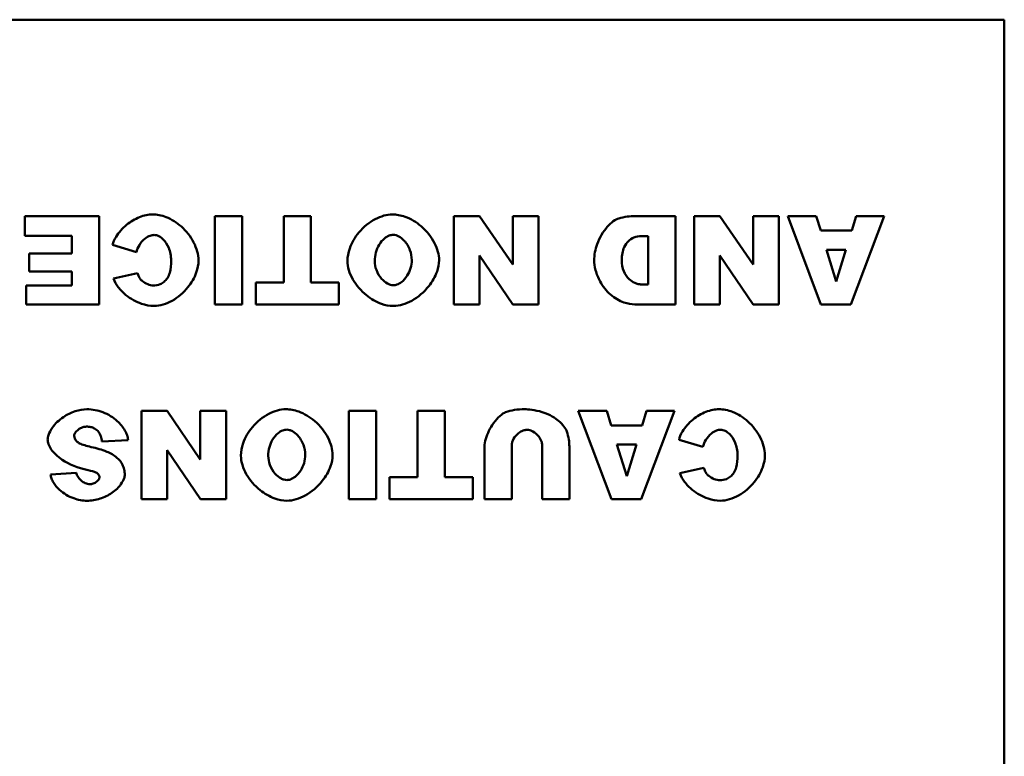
# Model space of a CAD drawing. Header units: inches. Extents: x 0.8 to 72.9, y -7.8 to 49.3.
# Tile 287 of 310: x 51.1 to 52.4, y 44.9 to 45.9. Entities that reach past the tile are written whole.
import ezdxf

# ---------------------------------------------------------------- set-up
doc = ezdxf.new("R2010")
doc.units = ezdxf.units.IN
doc.header["$MEASUREMENT"] = 0
doc.layers.add('Visible Edges(ROSSANSI)', color=7, linetype='Continuous', lineweight=50)

msp = doc.modelspace()

# ---------------------------------------------------------------- linework, layer by layer
at = {"layer": 'Visible Edges(ROSSANSI)'}
for p, q in [((48.4058, 45.8989), (52.4058, 45.8989)), ((52.4058, 45.8989), (52.4058, 43.8989)), ((51.1774, 45.6324), (51.0762, 45.6324)), ((51.0762, 45.6324), (51.0762, 45.6053)), ((51.1774, 45.5124), (51.1774, 45.6324)), ((51.3344, 45.6324), (51.3344, 45.5124)), ((51.3716, 45.6324), (51.3344, 45.6324)), ((51.3716, 45.5124), (51.3716, 45.6324)), ((51.4648, 45.6324), (51.4278, 45.6324)), ((51.4278, 45.6324), (51.4278, 45.5421)), ((51.4648, 45.5421), (51.4648, 45.6324)), ((51.6936, 45.6324), (51.6586, 45.6324)), ((51.6586, 45.6324), (51.6586, 45.5124)), ((51.7387, 45.5664), (51.6936, 45.6324)), ((51.7736, 45.6324), (51.7387, 45.6324)), ((51.7387, 45.6324), (51.7387, 45.5664)), ((51.7736, 45.5124), (51.7736, 45.6324)), ((51.9596, 45.6324), (51.9045, 45.6324)), ((51.9596, 45.5124), (51.9596, 45.6324)), ((52.0198, 45.6324), (51.9848, 45.6324)), ((51.9848, 45.6324), (51.9848, 45.5124)), ((52.0648, 45.5664), (52.0198, 45.6324)), ((52.0997, 45.6324), (52.0648, 45.6324)), ((52.0648, 45.6324), (52.0648, 45.5664)), ((52.0997, 45.5124), (52.0997, 45.6324)), ((52.1506, 45.6324), (52.1118, 45.6324)), ((52.1118, 45.6324), (52.1569, 45.5124)), ((52.1567, 45.6126), (52.1506, 45.6324)), ((52.1974, 45.5124), (52.2426, 45.6324)), ((52.2047, 45.6324), (52.1988, 45.6126)), ((52.2426, 45.6324), (52.2047, 45.6324)), ((52.1988, 45.6126), (52.1567, 45.6126)), ((51.0762, 45.6053), (51.1402, 45.6053)), ((51.1402, 45.6053), (51.1402, 45.5816)), ((51.9134, 45.6052), (51.9225, 45.6052)), ((51.9225, 45.6052), (51.9225, 45.5396)), ((51.1955, 45.5932), (51.228, 45.5833)), ((52.1644, 45.5866), (52.1907, 45.5866)), ((52.1776, 45.5435), (52.1644, 45.5866)), ((52.1907, 45.5866), (52.1776, 45.5435)), ((51.1402, 45.5816), (51.0825, 45.5816)), ((51.0825, 45.5816), (51.0825, 45.5571)), ((51.6936, 45.5788), (51.7389, 45.5124)), ((51.6936, 45.5124), (51.6936, 45.5788)), ((52.0198, 45.5788), (52.0651, 45.5124)), ((52.0198, 45.5124), (52.0198, 45.5788)), ((51.0825, 45.5571), (51.1402, 45.5571)), ((51.1402, 45.5571), (51.1402, 45.5381)), ((51.2295, 45.5549), (51.1967, 45.5476)), ((51.078, 45.5381), (51.078, 45.5124)), ((51.1402, 45.5381), (51.078, 45.5381)), ((51.3899, 45.5421), (51.3899, 45.5124)), ((51.4278, 45.5421), (51.3899, 45.5421)), ((51.5027, 45.5421), (51.4648, 45.5421)), ((51.5027, 45.5124), (51.5027, 45.5421)), ((51.9225, 45.5396), (51.9133, 45.5396)), ((51.078, 45.5124), (51.1774, 45.5124)), ((51.3344, 45.5124), (51.3716, 45.5124)), ((51.3899, 45.5124), (51.5027, 45.5124)), ((51.6586, 45.5124), (51.6936, 45.5124)), ((51.7389, 45.5124), (51.7736, 45.5124)), ((51.9045, 45.5124), (51.9596, 45.5124)), ((51.9848, 45.5124), (52.0198, 45.5124)), ((52.0651, 45.5124), (52.0997, 45.5124)), ((52.1569, 45.5124), (52.1974, 45.5124)), ((51.2696, 45.368), (51.2346, 45.368)), ((51.2346, 45.368), (51.2346, 45.248)), ((51.3146, 45.3019), (51.2696, 45.368)), ((51.3495, 45.368), (51.3146, 45.368)), ((51.3146, 45.368), (51.3146, 45.3019)), ((51.3495, 45.248), (51.3495, 45.368)), ((51.5161, 45.368), (51.5161, 45.248)), ((51.5532, 45.368), (51.5161, 45.368)), ((51.5532, 45.248), (51.5532, 45.368)), ((51.6464, 45.368), (51.6094, 45.368)), ((51.6094, 45.368), (51.6094, 45.2777)), ((51.6464, 45.2777), (51.6464, 45.368)), ((51.8664, 45.368), (51.8275, 45.368)), ((51.8275, 45.368), (51.8726, 45.248)), ((51.8724, 45.3481), (51.8664, 45.368)), ((51.9131, 45.248), (51.9583, 45.368)), ((51.9204, 45.368), (51.9145, 45.3481)), ((51.9583, 45.368), (51.9204, 45.368)), ((51.9145, 45.3481), (51.8724, 45.3481)), ((51.1811, 45.3261), (51.2165, 45.3283)), ((51.7004, 45.3195), (51.7004, 45.248)), ((51.7373, 45.248), (51.7373, 45.3212)), ((51.7786, 45.3212), (51.7786, 45.248)), ((51.8155, 45.248), (51.8155, 45.3195)), ((51.8801, 45.3222), (51.9064, 45.3222)), ((51.8933, 45.2791), (51.8801, 45.3222)), ((51.9064, 45.3222), (51.8933, 45.2791)), ((51.9643, 45.3287), (51.9967, 45.3189)), ((51.2696, 45.3144), (51.3149, 45.248)), ((51.2696, 45.248), (51.2696, 45.3144)), ((51.9982, 45.2905), (51.9654, 45.2832)), ((51.1464, 45.2838), (51.1114, 45.2817)), ((51.5715, 45.2777), (51.5715, 45.248)), ((51.6094, 45.2777), (51.5715, 45.2777)), ((51.6843, 45.2777), (51.6464, 45.2777)), ((51.6843, 45.248), (51.6843, 45.2777)), ((51.2346, 45.248), (51.2696, 45.248)), ((51.3149, 45.248), (51.3495, 45.248)), ((51.5161, 45.248), (51.5532, 45.248)), ((51.5715, 45.248), (51.6843, 45.248)), ((51.7004, 45.248), (51.7373, 45.248)), ((51.7786, 45.248), (51.8155, 45.248)), ((51.8726, 45.248), (51.9131, 45.248))]:
    msp.add_line(p, q, dxfattribs=at)
for points, knots in [([(51.2498, 45.6345), (51.2444, 45.6345), (51.2383, 45.6333), (51.2258, 45.6284), (51.2199, 45.6249), (51.2086, 45.6157), (51.2037, 45.61), (51.1979, 45.6004), (51.1963, 45.5966), (51.1955, 45.5932)], [-0.1315849, -0.1315849, -0.1315849, -0.1315849, -0.098353, -0.098353, -0.065442, -0.065442, -0.0266832, -0.0266832, 0, 0, 0, 0]), ([(51.3121, 45.5721), (51.3121, 45.5762), (51.3115, 45.5804), (51.3092, 45.5885), (51.3075, 45.5927), (51.3014, 45.6046), (51.2956, 45.612), (51.2828, 45.6235), (51.2759, 45.628), (51.2619, 45.6333), (51.2556, 45.6345), (51.2498, 45.6345)], [-0.2135579, -0.2135579, -0.2135579, -0.2135579, -0.1865293, -0.1865293, -0.1574507, -0.1574507, -0.0980578, -0.0980578, -0.0447245, -0.0447245, 0, 0, 0, 0]), ([(51.5752, 45.6345), (51.5714, 45.6345), (51.5676, 45.6339), (51.5598, 45.6318), (51.5558, 45.6302), (51.5439, 45.624), (51.5362, 45.6178), (51.5242, 45.6034), (51.52, 45.596), (51.5153, 45.5826), (51.5143, 45.5768), (51.5143, 45.5716)], [-0.199539, -0.199539, -0.199539, -0.199539, -0.17544, -0.17544, -0.1488824, -0.1488824, -0.0909814, -0.0909814, -0.0401741, -0.0401741, 0, 0, 0, 0]), ([(51.6387, 45.5725), (51.6387, 45.5763), (51.638, 45.5801), (51.636, 45.5879), (51.6344, 45.5918), (51.6283, 45.6039), (51.6221, 45.6119), (51.6077, 45.6242), (51.6003, 45.6286), (51.5866, 45.6335), (51.5806, 45.6345), (51.5752, 45.6345)], [-0.1995184, -0.1995184, -0.1995184, -0.1995184, -0.1756782, -0.1756782, -0.1496219, -0.1496219, -0.0914427, -0.0914427, -0.0409581, -0.0409581, 0, 0, 0, 0]), ([(51.8825, 45.6292), (51.8804, 45.6286), (51.8778, 45.6273), (51.8725, 45.6234), (51.8697, 45.6208), (51.8615, 45.6114), (51.8565, 45.6033), (51.8507, 45.5871), (51.8492, 45.5795), (51.8492, 45.572)], [-0.2069989, -0.2069989, -0.2069989, -0.2069989, -0.1684334, -0.1684334, -0.1310538, -0.1310538, -0.0570874, -0.0570874, 0, 0, 0, 0]), ([(51.9045, 45.6324), (51.901, 45.6324), (51.8975, 45.6321), (51.8902, 45.631), (51.8863, 45.6302), (51.8825, 45.6292)], [-0.05661652, -0.05661652, -0.05661652, -0.05661652, -0.02996218, -0.02996218, 0, 0, 0, 0]), ([(51.228, 45.5833), (51.2287, 45.5867), (51.2301, 45.59), (51.2339, 45.5963), (51.2366, 45.5994), (51.2416, 45.6034), (51.2439, 45.6048), (51.2481, 45.6063), (51.25, 45.6067), (51.2519, 45.6067)], [-0.08975403, -0.08975403, -0.08975403, -0.08975403, -0.06352717, -0.06352717, -0.0341406, -0.0341406, -0.0143724, -0.0143724, 0, 0, 0, 0]), ([(51.2519, 45.6067), (51.2529, 45.6067), (51.254, 45.6065), (51.2562, 45.606), (51.2572, 45.6056), (51.2605, 45.604), (51.2625, 45.6024), (51.2672, 45.5977), (51.2698, 45.5938), (51.2737, 45.5842), (51.275, 45.5783), (51.275, 45.5719)], [-0.1448983, -0.1448983, -0.1448983, -0.1448983, -0.1331488, -0.1331488, -0.1207883, -0.1207883, -0.0934781, -0.0934781, -0.0488376, -0.0488376, 0, 0, 0, 0]), ([(51.5513, 45.5711), (51.5513, 45.5751), (51.5519, 45.5792), (51.5539, 45.5866), (51.5554, 45.5901), (51.5594, 45.5968), (51.5619, 45.5997), (51.5665, 45.6036), (51.5687, 45.6049), (51.5728, 45.6064), (51.5746, 45.6068), (51.5764, 45.6068)], [-0.1103108, -0.1103108, -0.1103108, -0.1103108, -0.0839154, -0.0839154, -0.0598162, -0.0598162, -0.0329238, -0.0329238, -0.0139063, -0.0139063, 0, 0, 0, 0]), ([(51.5764, 45.6068), (51.5777, 45.6068), (51.579, 45.6066), (51.5816, 45.6059), (51.5829, 45.6053), (51.5866, 45.6033), (51.5891, 45.6014), (51.5945, 45.5955), (51.5973, 45.5911), (51.6007, 45.5819), (51.6016, 45.5773), (51.6016, 45.5727)], [-0.1300342, -0.1300342, -0.1300342, -0.1300342, -0.117211, -0.117211, -0.1035279, -0.1035279, -0.0751186, -0.0751186, -0.0351666, -0.0351666, 0, 0, 0, 0]), ([(51.8865, 45.5727), (51.8865, 45.5758), (51.8868, 45.579), (51.888, 45.5848), (51.8888, 45.5876), (51.8914, 45.5932), (51.8932, 45.596), (51.8977, 45.6004), (51.9003, 45.6021), (51.9064, 45.6046), (51.9099, 45.6052), (51.9134, 45.6052)], [-0.1211889, -0.1211889, -0.1211889, -0.1211889, -0.0974325, -0.0974325, -0.0755769, -0.0755769, -0.0504392, -0.0504392, -0.0269842, -0.0269842, 0, 0, 0, 0]), ([(51.2515, 45.5103), (51.2558, 45.5103), (51.26, 45.511), (51.2684, 45.5135), (51.2725, 45.5153), (51.2845, 45.522), (51.2918, 45.5284), (51.3025, 45.5416), (51.3066, 45.5485), (51.311, 45.561), (51.3121, 45.5665), (51.3121, 45.5721)], [-0.2382995, -0.2382995, -0.2382995, -0.2382995, -0.2058359, -0.2058359, -0.1718754, -0.1718754, -0.1011829, -0.1011829, -0.0425574, -0.0425574, 0, 0, 0, 0]), ([(51.275, 45.5719), (51.275, 45.5665), (51.2745, 45.5606), (51.2723, 45.5529), (51.2713, 45.5504), (51.2699, 45.5482)], [-0.06090304, -0.06090304, -0.06090304, -0.06090304, -0.01986028, -0.01986028, 0, 0, 0, 0]), ([(51.5143, 45.5716), (51.5143, 45.5673), (51.515, 45.563), (51.5175, 45.5545), (51.5194, 45.5503), (51.5263, 45.5382), (51.5328, 45.5307), (51.5462, 45.5199), (51.5531, 45.5159), (51.5656, 45.5114), (51.5711, 45.5103), (51.5766, 45.5103)], [-0.2402013, -0.2402013, -0.2402013, -0.2402013, -0.2074165, -0.2074165, -0.1729462, -0.1729462, -0.1010017, -0.1010017, -0.0421887, -0.0421887, 0, 0, 0, 0]), ([(51.5767, 45.5384), (51.5753, 45.5384), (51.574, 45.5386), (51.5712, 45.5394), (51.5698, 45.54), (51.5657, 45.5423), (51.5631, 45.5444), (51.5577, 45.5504), (51.5552, 45.5546), (51.5521, 45.563), (51.5513, 45.567), (51.5513, 45.5711)], [-0.1245162, -0.1245162, -0.1245162, -0.1245162, -0.1113733, -0.1113733, -0.0973313, -0.0973313, -0.0681394, -0.0681394, -0.0309913, -0.0309913, 0, 0, 0, 0]), ([(51.5766, 45.5103), (51.5809, 45.5103), (51.5851, 45.511), (51.5935, 45.5135), (51.5976, 45.5153), (51.6104, 45.5223), (51.6184, 45.5293), (51.6294, 45.5432), (51.6334, 45.5499), (51.6376, 45.562), (51.6387, 45.5672), (51.6387, 45.5725)], [-0.240598, -0.240598, -0.240598, -0.240598, -0.2082413, -0.2082413, -0.1741981, -0.1741981, -0.0974146, -0.0974146, -0.0400493, -0.0400493, 0, 0, 0, 0]), ([(51.6016, 45.5727), (51.6016, 45.5689), (51.601, 45.5651), (51.5988, 45.558), (51.5973, 45.5546), (51.5932, 45.548), (51.5905, 45.545), (51.5858, 45.5413), (51.5837, 45.5401), (51.5799, 45.5387), (51.5783, 45.5384), (51.5767, 45.5384)], [-0.1063838, -0.1063838, -0.1063838, -0.1063838, -0.0813505, -0.0813505, -0.0576836, -0.0576836, -0.0302523, -0.0302523, -0.0121924, -0.0121924, 0, 0, 0, 0]), ([(51.8492, 45.572), (51.8492, 45.5685), (51.8498, 45.5639), (51.8525, 45.5536), (51.8546, 45.5485), (51.8608, 45.5369), (51.8656, 45.5308), (51.8771, 45.5207), (51.8833, 45.5173), (51.8947, 45.5133), (51.8999, 45.5124), (51.9045, 45.5124)], [-0.1727715, -0.1727715, -0.1727715, -0.1727715, -0.1447339, -0.1447339, -0.1161242, -0.1161242, -0.0753505, -0.0753505, -0.0353467, -0.0353467, 0, 0, 0, 0]), ([(51.9133, 45.5396), (51.9118, 45.5396), (51.9102, 45.5397), (51.9072, 45.5404), (51.9057, 45.5409), (51.9014, 45.5428), (51.8988, 45.5446), (51.8936, 45.5497), (51.8912, 45.5533), (51.8876, 45.5619), (51.8865, 45.5671), (51.8865, 45.5727)], [-0.1423688, -0.1423688, -0.1423688, -0.1423688, -0.1273881, -0.1273881, -0.1124673, -0.1124673, -0.0817103, -0.0817103, -0.0426733, -0.0426733, 0, 0, 0, 0]), ([(51.1967, 45.5476), (51.1981, 45.5434), (51.2004, 45.5394), (51.2061, 45.5319), (51.2097, 45.5283), (51.2199, 45.5201), (51.2273, 45.5159), (51.2403, 45.5115), (51.2459, 45.5103), (51.2515, 45.5103)], [-0.1762615, -0.1762615, -0.1762615, -0.1762615, -0.1419856, -0.1419856, -0.1042363, -0.1042363, -0.0426517, -0.0426517, 0, 0, 0, 0]), ([(51.233, 45.547), (51.2323, 45.5479), (51.2317, 45.5491), (51.2305, 45.5517), (51.23, 45.5534), (51.2295, 45.5549)], [-0.02167364, -0.02167364, -0.02167364, -0.02167364, -0.01249046, -0.01249046, 0, 0, 0, 0]), ([(51.2507, 45.5381), (51.2486, 45.5381), (51.2459, 45.5388), (51.2406, 45.5409), (51.238, 45.5424), (51.2347, 45.545), (51.2337, 45.546), (51.233, 45.547)], [-0.04008621, -0.04008621, -0.04008621, -0.04008621, -0.02457648, -0.02457648, -0.00909128, -0.00909128, 0, 0, 0, 0]), ([(51.2699, 45.5482), (51.2686, 45.5463), (51.2671, 45.5446), (51.2638, 45.5417), (51.2619, 45.5406), (51.257, 45.5386), (51.2539, 45.5381), (51.2507, 45.5381)], [-0.0580387, -0.0580387, -0.0580387, -0.0580387, -0.04064536, -0.04064536, -0.0241319, -0.0241319, 0, 0, 0, 0]), ([(51.1607, 45.3701), (51.1557, 45.3701), (51.1502, 45.3692), (51.139, 45.3655), (51.1336, 45.3628), (51.1227, 45.3554), (51.1176, 45.3505), (51.1113, 45.3418), (51.1095, 45.3382), (51.1078, 45.3328), (51.1074, 45.3308), (51.1074, 45.329)], [-0.1079693, -0.1079693, -0.1079693, -0.1079693, -0.0849084, -0.0849084, -0.0623021, -0.0623021, -0.0338251, -0.0338251, -0.0135201, -0.0135201, 0, 0, 0, 0]), ([(51.2165, 45.3283), (51.2163, 45.3305), (51.2158, 45.3327), (51.2143, 45.3371), (51.2133, 45.3393), (51.2096, 45.3458), (51.2061, 45.3501), (51.1964, 45.359), (51.1898, 45.3632), (51.1754, 45.3687), (51.1681, 45.3701), (51.1607, 45.3701)], [-0.2117542, -0.2117542, -0.2117542, -0.2117542, -0.1903645, -0.1903645, -0.1669037, -0.1669037, -0.1177194, -0.1177194, -0.0565722, -0.0565722, 0, 0, 0, 0]), ([(51.4307, 45.3701), (51.4269, 45.3701), (51.423, 45.3695), (51.4153, 45.3674), (51.4113, 45.3658), (51.3994, 45.3596), (51.3916, 45.3534), (51.3796, 45.339), (51.3754, 45.3316), (51.3707, 45.3182), (51.3697, 45.3124), (51.3697, 45.3071)], [-0.199539, -0.199539, -0.199539, -0.199539, -0.17544, -0.17544, -0.1488824, -0.1488824, -0.0909814, -0.0909814, -0.0401741, -0.0401741, 0, 0, 0, 0]), ([(51.4941, 45.3081), (51.4941, 45.3119), (51.4935, 45.3157), (51.4914, 45.3235), (51.4899, 45.3274), (51.4838, 45.3395), (51.4776, 45.3475), (51.4632, 45.3598), (51.4557, 45.3642), (51.442, 45.3691), (51.4361, 45.3701), (51.4307, 45.3701)], [-0.1995184, -0.1995184, -0.1995184, -0.1995184, -0.1756782, -0.1756782, -0.1496219, -0.1496219, -0.0914427, -0.0914427, -0.0409581, -0.0409581, 0, 0, 0, 0]), ([(51.729, 45.366), (51.7269, 45.3653), (51.7241, 45.3635), (51.7183, 45.3583), (51.7154, 45.3551), (51.7078, 45.3446), (51.7042, 45.3371), (51.7009, 45.326), (51.7004, 45.3224), (51.7004, 45.3195)], [-0.104953, -0.104953, -0.104953, -0.104953, -0.0817004, -0.0817004, -0.059759, -0.059759, -0.022095, -0.022095, 0, 0, 0, 0]), ([(51.755, 45.3701), (51.7503, 45.3701), (51.7455, 45.3698), (51.7369, 45.3685), (51.7328, 45.3675), (51.729, 45.366)], [-0.06692398, -0.06692398, -0.06692398, -0.06692398, -0.03109684, -0.03109684, 0, 0, 0, 0]), ([(51.8121, 45.3398), (51.8115, 45.3417), (51.8102, 45.3441), (51.8063, 45.3492), (51.8038, 45.3519), (51.7966, 45.3579), (51.7896, 45.3627), (51.7686, 45.3694), (51.7594, 45.3701), (51.755, 45.3701)], [-0.1276942, -0.1276942, -0.1276942, -0.1276942, -0.0972315, -0.0972315, -0.0693385, -0.0693385, -0.0332056, -0.0332056, 0, 0, 0, 0]), ([(52.0186, 45.3701), (52.0132, 45.3701), (52.0071, 45.3689), (51.9946, 45.364), (51.9887, 45.3605), (51.9774, 45.3513), (51.9725, 45.3456), (51.9667, 45.336), (51.9651, 45.3322), (51.9643, 45.3287)], [-0.1315849, -0.1315849, -0.1315849, -0.1315849, -0.098353, -0.098353, -0.065442, -0.065442, -0.0266832, -0.0266832, 0, 0, 0, 0]), ([(52.0809, 45.3077), (52.0809, 45.3118), (52.0803, 45.3159), (52.078, 45.3241), (52.0763, 45.3283), (52.0702, 45.3402), (52.0644, 45.3476), (52.0516, 45.3591), (52.0447, 45.3636), (52.0307, 45.3689), (52.0244, 45.3701), (52.0186, 45.3701)], [-0.2135579, -0.2135579, -0.2135579, -0.2135579, -0.1865293, -0.1865293, -0.1574507, -0.1574507, -0.0980578, -0.0980578, -0.0447245, -0.0447245, 0, 0, 0, 0]), ([(51.1435, 45.3342), (51.1435, 45.3348), (51.1436, 45.3355), (51.1441, 45.3368), (51.1445, 45.3376), (51.1459, 45.3396), (51.1473, 45.341), (51.1507, 45.3437), (51.1529, 45.3449), (51.1567, 45.3462), (51.1583, 45.3465), (51.16, 45.3465)], [-0.05915347, -0.05915347, -0.05915347, -0.05915347, -0.05308478, -0.05308478, -0.04595145, -0.04595145, -0.03045653, -0.03045653, -0.01244712, -0.01244712, 0, 0, 0, 0]), ([(51.16, 45.3465), (51.162, 45.3465), (51.164, 45.3463), (51.1677, 45.3455), (51.1694, 45.3449), (51.1731, 45.3428), (51.175, 45.3412), (51.1765, 45.3393)], [-0.04785209, -0.04785209, -0.04785209, -0.04785209, -0.0326965, -0.0326965, -0.01886617, -0.01886617, 0, 0, 0, 0]), ([(51.1476, 45.3259), (51.1469, 45.3265), (51.1462, 45.3273), (51.145, 45.3288), (51.1446, 45.3296), (51.1437, 45.3316), (51.1435, 45.3329), (51.1435, 45.3342)], [-0.02452063, -0.02452063, -0.02452063, -0.02452063, -0.01688069, -0.01688069, -0.00993742, -0.00993742, 0, 0, 0, 0]), ([(51.1765, 45.3393), (51.1778, 45.3376), (51.1787, 45.3357), (51.1802, 45.3313), (51.1808, 45.3286), (51.1811, 45.3261)], [-0.03547416, -0.03547416, -0.03547416, -0.03547416, -0.01963103, -0.01963103, 0, 0, 0, 0]), ([(51.4068, 45.3067), (51.4068, 45.3107), (51.4073, 45.3148), (51.4094, 45.3222), (51.4108, 45.3257), (51.4148, 45.3324), (51.4173, 45.3353), (51.422, 45.3392), (51.4242, 45.3405), (51.4282, 45.342), (51.43, 45.3424), (51.4319, 45.3424)], [-0.1103108, -0.1103108, -0.1103108, -0.1103108, -0.0839154, -0.0839154, -0.0598162, -0.0598162, -0.0329238, -0.0329238, -0.0139063, -0.0139063, 0, 0, 0, 0]), ([(51.4319, 45.3424), (51.4332, 45.3424), (51.4344, 45.3422), (51.437, 45.3415), (51.4383, 45.3409), (51.4421, 45.3389), (51.4446, 45.337), (51.45, 45.3311), (51.4527, 45.3267), (51.4562, 45.3175), (51.457, 45.3129), (51.457, 45.3083)], [-0.1300342, -0.1300342, -0.1300342, -0.1300342, -0.117211, -0.117211, -0.1035279, -0.1035279, -0.0751186, -0.0751186, -0.0351666, -0.0351666, 0, 0, 0, 0]), ([(51.7373, 45.3212), (51.7373, 45.3227), (51.7376, 45.3242), (51.7384, 45.3271), (51.7391, 45.3285), (51.7414, 45.3328), (51.7438, 45.3355), (51.7484, 45.3391), (51.7506, 45.3404), (51.7545, 45.3418), (51.7562, 45.3421), (51.7579, 45.3421)], [-0.08031026, -0.08031026, -0.08031026, -0.08031026, -0.06903674, -0.06903674, -0.0572899, -0.0572899, -0.0317823, -0.0317823, -0.0129652, -0.0129652, 0, 0, 0, 0]), ([(51.7579, 45.3421), (51.7593, 45.3421), (51.7607, 45.3419), (51.7634, 45.3411), (51.7648, 45.3405), (51.769, 45.3382), (51.7718, 45.3358), (51.7755, 45.3311), (51.7768, 45.3288), (51.7782, 45.3248), (51.7786, 45.323), (51.7786, 45.3212)], [-0.08050715, -0.08050715, -0.08050715, -0.08050715, -0.06991661, -0.06991661, -0.05874587, -0.05874587, -0.03281405, -0.03281405, -0.0134246, -0.0134246, 0, 0, 0, 0]), ([(51.8155, 45.3195), (51.8155, 45.3227), (51.8152, 45.3259), (51.814, 45.3327), (51.8131, 45.3363), (51.8121, 45.3398)], [-0.05228106, -0.05228106, -0.05228106, -0.05228106, -0.02807053, -0.02807053, 0, 0, 0, 0]), ([(51.9967, 45.3189), (51.9975, 45.3223), (51.9989, 45.3256), (52.0027, 45.3319), (52.0054, 45.3349), (52.0104, 45.339), (52.0127, 45.3404), (52.0169, 45.3419), (52.0188, 45.3423), (52.0207, 45.3423)], [-0.08975403, -0.08975403, -0.08975403, -0.08975403, -0.06352717, -0.06352717, -0.0341406, -0.0341406, -0.0143724, -0.0143724, 0, 0, 0, 0]), ([(52.0207, 45.3423), (52.0217, 45.3423), (52.0228, 45.3421), (52.025, 45.3416), (52.026, 45.3412), (52.0293, 45.3396), (52.0313, 45.338), (52.036, 45.3333), (52.0386, 45.3294), (52.0425, 45.3198), (52.0438, 45.3139), (52.0438, 45.3075)], [-0.1448983, -0.1448983, -0.1448983, -0.1448983, -0.1331488, -0.1331488, -0.1207883, -0.1207883, -0.0934781, -0.0934781, -0.0488376, -0.0488376, 0, 0, 0, 0]), ([(51.1074, 45.329), (51.1074, 45.3271), (51.1078, 45.325), (51.1096, 45.3202), (51.1109, 45.3178), (51.1155, 45.3109), (51.1204, 45.3061), (51.1361, 45.2954), (51.1481, 45.2904), (51.1624, 45.2873)], [-0.267374, -0.267374, -0.267374, -0.267374, -0.2317938, -0.2317938, -0.1934885, -0.1934885, -0.1119705, -0.1119705, 0, 0, 0, 0]), ([(51.1666, 45.3188), (51.1601, 45.3203), (51.1545, 45.3219), (51.1496, 45.3244), (51.1485, 45.3251), (51.1476, 45.3259)], [-0.03678535, -0.03678535, -0.03678535, -0.03678535, -0.00878684, -0.00878684, 0, 0, 0, 0]), ([(51.2014, 45.3043), (51.1975, 45.3078), (51.1924, 45.3104), (51.1809, 45.3152), (51.1735, 45.3173), (51.1666, 45.3188)], [-0.09455123, -0.09455123, -0.09455123, -0.09455123, -0.05439136, -0.05439136, 0, 0, 0, 0]), ([(51.212, 45.281), (51.212, 45.2835), (51.2117, 45.2859), (51.2107, 45.2906), (51.2099, 45.2927), (51.2071, 45.2985), (51.2045, 45.3016), (51.2014, 45.3043)], [-0.06735087, -0.06735087, -0.06735087, -0.06735087, -0.04875334, -0.04875334, -0.03105094, -0.03105094, 0, 0, 0, 0]), ([(51.3697, 45.3071), (51.3697, 45.3028), (51.3704, 45.2986), (51.3729, 45.2901), (51.3748, 45.2859), (51.3817, 45.2738), (51.3882, 45.2663), (51.4017, 45.2555), (51.4085, 45.2515), (51.4211, 45.247), (51.4266, 45.2459), (51.4321, 45.2459)], [-0.2402013, -0.2402013, -0.2402013, -0.2402013, -0.2074165, -0.2074165, -0.1729462, -0.1729462, -0.1010017, -0.1010017, -0.0421887, -0.0421887, 0, 0, 0, 0]), ([(51.4322, 45.274), (51.4308, 45.274), (51.4294, 45.2742), (51.4266, 45.275), (51.4252, 45.2756), (51.4212, 45.2778), (51.4186, 45.28), (51.4132, 45.286), (51.4107, 45.2902), (51.4076, 45.2986), (51.4068, 45.3026), (51.4068, 45.3067)], [-0.1245162, -0.1245162, -0.1245162, -0.1245162, -0.1113733, -0.1113733, -0.0973313, -0.0973313, -0.0681394, -0.0681394, -0.0309913, -0.0309913, 0, 0, 0, 0]), ([(51.4321, 45.2459), (51.4363, 45.2459), (51.4406, 45.2466), (51.4489, 45.2491), (51.4531, 45.2509), (51.4658, 45.2579), (51.4739, 45.2649), (51.4849, 45.2788), (51.4888, 45.2855), (51.4931, 45.2976), (51.4941, 45.3028), (51.4941, 45.3081)], [-0.240598, -0.240598, -0.240598, -0.240598, -0.2082413, -0.2082413, -0.1741981, -0.1741981, -0.0974146, -0.0974146, -0.0400493, -0.0400493, 0, 0, 0, 0]), ([(51.457, 45.3083), (51.457, 45.3045), (51.4564, 45.3007), (51.4543, 45.2936), (51.4528, 45.2902), (51.4486, 45.2836), (51.446, 45.2806), (51.4412, 45.2769), (51.4391, 45.2757), (51.4354, 45.2743), (51.4338, 45.274), (51.4322, 45.274)], [-0.1063838, -0.1063838, -0.1063838, -0.1063838, -0.0813505, -0.0813505, -0.0576836, -0.0576836, -0.0302523, -0.0302523, -0.0121924, -0.0121924, 0, 0, 0, 0]), ([(52.0203, 45.2459), (52.0246, 45.2459), (52.0288, 45.2466), (52.0372, 45.2491), (52.0413, 45.2509), (52.0533, 45.2576), (52.0606, 45.264), (52.0713, 45.2772), (52.0754, 45.2841), (52.0798, 45.2966), (52.0809, 45.3021), (52.0809, 45.3077)], [-0.2382995, -0.2382995, -0.2382995, -0.2382995, -0.2058359, -0.2058359, -0.1718754, -0.1718754, -0.1011829, -0.1011829, -0.0425574, -0.0425574, 0, 0, 0, 0]), ([(52.0438, 45.3075), (52.0438, 45.3021), (52.0433, 45.2962), (52.0411, 45.2885), (52.0401, 45.286), (52.0387, 45.2838)], [-0.06090304, -0.06090304, -0.06090304, -0.06090304, -0.01986028, -0.01986028, 0, 0, 0, 0]), ([(52.0018, 45.2825), (52.0011, 45.2835), (52.0005, 45.2847), (51.9993, 45.2873), (51.9987, 45.289), (51.9982, 45.2905)], [-0.02167364, -0.02167364, -0.02167364, -0.02167364, -0.01249046, -0.01249046, 0, 0, 0, 0]), ([(51.1114, 45.2817), (51.1116, 45.2798), (51.1121, 45.2779), (51.1134, 45.2742), (51.1143, 45.2723), (51.1175, 45.2669), (51.1204, 45.2635), (51.129, 45.2558), (51.1356, 45.2518), (51.1486, 45.2471), (51.1548, 45.2459), (51.1609, 45.2459)], [-0.1723082, -0.1723082, -0.1723082, -0.1723082, -0.1564478, -0.1564478, -0.1400334, -0.1400334, -0.1050876, -0.1050876, -0.0466288, -0.0466288, 0, 0, 0, 0]), ([(51.1646, 45.2683), (51.1636, 45.2683), (51.1625, 45.2685), (51.1605, 45.2689), (51.1594, 45.2693), (51.1564, 45.2706), (51.1544, 45.2718), (51.1509, 45.2749), (51.1493, 45.2768), (51.1473, 45.2804), (51.1466, 45.2821), (51.1464, 45.2838)], [-0.06484453, -0.06484453, -0.06484453, -0.06484453, -0.05697606, -0.05697606, -0.04876585, -0.04876585, -0.03167974, -0.03167974, -0.01336708, -0.01336708, 0, 0, 0, 0]), ([(51.1609, 45.2459), (51.1665, 45.2459), (51.1726, 45.2469), (51.1842, 45.2507), (51.1897, 45.2533), (51.1997, 45.2602), (51.2039, 45.2642), (51.2089, 45.2712), (51.2103, 45.2739), (51.2117, 45.2781), (51.212, 45.2797), (51.212, 45.281)], [-0.09140428, -0.09140428, -0.09140428, -0.09140428, -0.06908055, -0.06908055, -0.04810699, -0.04810699, -0.0259022, -0.0259022, -0.01035455, -0.01035455, 0, 0, 0, 0]), ([(51.1624, 45.2873), (51.1667, 45.2864), (51.1705, 45.2854), (51.1736, 45.2838), (51.1743, 45.2834), (51.1749, 45.2829)], [-0.02660079, -0.02660079, -0.02660079, -0.02660079, -0.00578557, -0.00578557, 0, 0, 0, 0]), ([(51.1777, 45.2778), (51.1777, 45.2773), (51.1776, 45.2768), (51.1772, 45.2759), (51.177, 45.2754), (51.1761, 45.2739), (51.1752, 45.2729), (51.1727, 45.2708), (51.1709, 45.2698), (51.1676, 45.2686), (51.1661, 45.2683), (51.1646, 45.2683)], [-0.04835878, -0.04835878, -0.04835878, -0.04835878, -0.04358287, -0.04358287, -0.03823797, -0.03823797, -0.0268551, -0.0268551, -0.0114803, -0.0114803, 0, 0, 0, 0]), ([(51.1749, 45.2829), (51.1754, 45.2825), (51.1759, 45.282), (51.1767, 45.281), (51.177, 45.2805), (51.1775, 45.2792), (51.1777, 45.2785), (51.1777, 45.2778)], [-0.01527857, -0.01527857, -0.01527857, -0.01527857, -0.01009745, -0.01009745, -0.00551869, -0.00551869, 0, 0, 0, 0]), ([(51.9654, 45.2832), (51.9669, 45.279), (51.9692, 45.275), (51.9749, 45.2675), (51.9785, 45.2639), (51.9887, 45.2557), (51.9961, 45.2515), (52.0091, 45.2471), (52.0147, 45.2459), (52.0203, 45.2459)], [-0.1762615, -0.1762615, -0.1762615, -0.1762615, -0.1419856, -0.1419856, -0.1042363, -0.1042363, -0.0426517, -0.0426517, 0, 0, 0, 0]), ([(52.0195, 45.2737), (52.0174, 45.2737), (52.0147, 45.2743), (52.0094, 45.2765), (52.0068, 45.278), (52.0035, 45.2806), (52.0025, 45.2816), (52.0018, 45.2825)], [-0.04008621, -0.04008621, -0.04008621, -0.04008621, -0.02457648, -0.02457648, -0.00909128, -0.00909128, 0, 0, 0, 0]), ([(52.0387, 45.2838), (52.0374, 45.2819), (52.0359, 45.2802), (52.0326, 45.2773), (52.0307, 45.2762), (52.0258, 45.2741), (52.0227, 45.2737), (52.0195, 45.2737)], [-0.0580387, -0.0580387, -0.0580387, -0.0580387, -0.04064536, -0.04064536, -0.0241319, -0.0241319, 0, 0, 0, 0])]:
    msp.add_open_spline(points, degree=3, knots=knots, dxfattribs=at)

doc.saveas('drawing.dxf')
